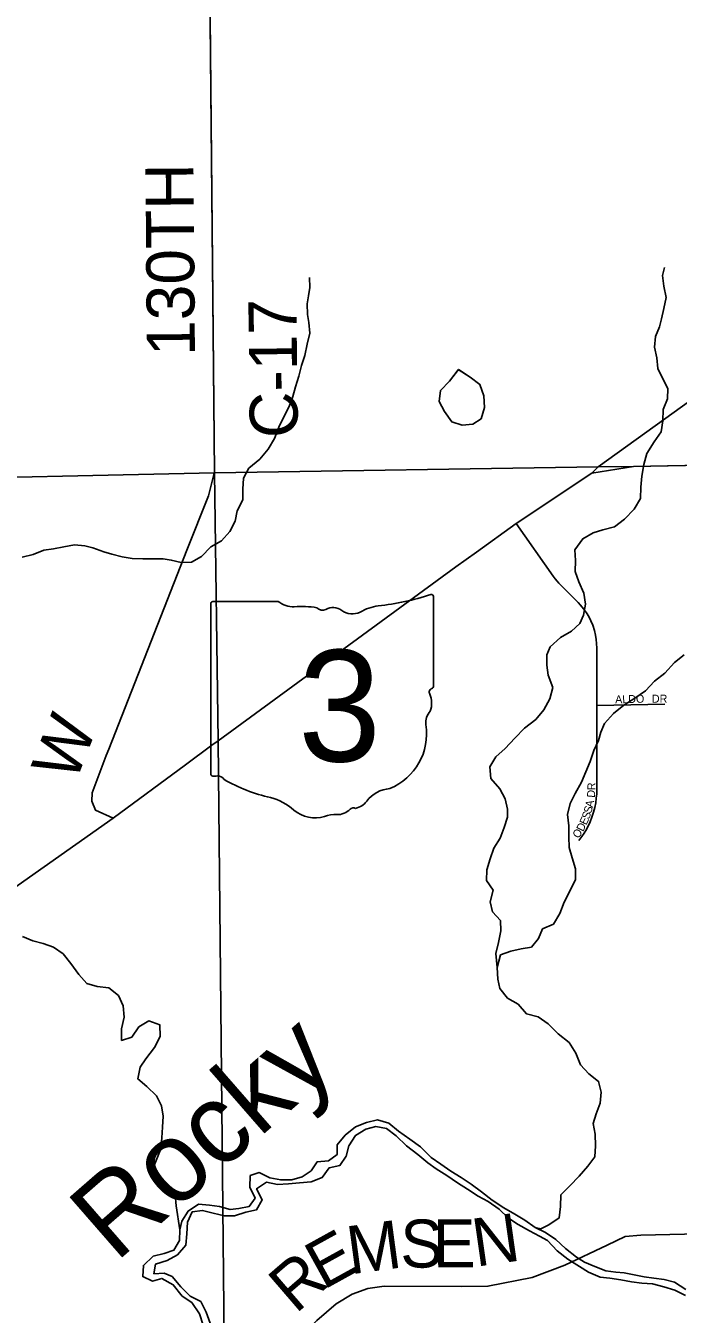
# Model space of a CAD drawing. Extents: x 1985906 to 2277390, y 930619 to 1324581.
# Drawn here: x 2164180 to 2168256, y 1161815 to 1169867 of the extents above; entities that cross this region are included whole.
import ezdxf

# ---------------------------------------------------------------- set-up
doc = ezdxf.new("R2010")
doc.units = 0
for name, color, linetype in [('GM_X_County_Road', 7, 'Continuous'), ('GM_X_County_Road_Text', 7, 'Continuous'), ('GM_X_Minor_Lake', 7, 'Continuous'), ('GM_X_Minor_River', 7, 'Continuous'), ('GM_X_Minor_River_Text', 7, 'Continuous'), ('GM_X_State_Location', 7, 'Continuous'), ('GM_X_State_Route', 7, 'Continuous'), ('GM_X_State_Shield', 7, 'Continuous'), ('GM_X_Township', 7, 'Continuous'), ('GM_X_Township_Subdivision', 7, 'Continuous'), ('GM_X_Township_Subdivision_Text', 7, 'Continuous')]:
    doc.layers.add(name, color=color, linetype=linetype)

msp = doc.modelspace()

# ---------------------------------------------------------------- linework, layer by layer
at = {"layer": 'GM_X_County_Road'}
for points in [[(2165355.1, 1167062.2), (2165357.7, 1167072.5), (2165311.4, 1172058.3)], [(2164682.8, 1165307.1), (2164697.7, 1165346.5), (2165185, 1166591), (2165321.7, 1166929), (2165355.1, 1167062.2)], [(2164725.5, 1164915.1), (2164615.1, 1164965.6), (2164592.7, 1165021.5), (2164594.2, 1165073.6), (2164682.8, 1165307.1)], [(2165390.9, 1161223.2), (2165422.6, 1161230.6), (2165500.2, 1161273.1), (2165669.9, 1161442.2), (2165997.2, 1161775.9), (2166119, 1161880.5), (2166218.9, 1161940.9), (2166316.8, 1161975.2), (2166418.8, 1161989.6), (2166899.1, 1161986.9), (2167067.2, 1161989.4), (2167343.2, 1162044.3), (2167547.1, 1162121), (2167812.9, 1162246), (2167924.8, 1162300.5), (2168022.9, 1162308.8), (2168931.3, 1162329.3), (2170798.3, 1162338.5), (2172821.3, 1162362.2), (2173711.4, 1162372.2), (2173731.2, 1162372.4)]]:
    msp.add_lwpolyline(points, dxfattribs=at)
at = {"layer": 'GM_X_Minor_Lake'}
for points in [[(2166883, 1167719.6), (2166826.9, 1167646.6), (2166770, 1167587.5), (2166763.2, 1167519.3), (2166796.3, 1167455.7), (2166841.3, 1167392.4), (2166905.6, 1167371.5)], [(2166881.5, 1167717.7), (2166826.9, 1167646.6), (2166770, 1167587.5), (2166763.2, 1167519.3), (2166796.3, 1167455.7), (2166841.3, 1167392.4), (2166905.6, 1167371.5)], [(2166905.6, 1167371.5), (2166973.4, 1167376.7), (2167024.7, 1167411.7), (2167045.5, 1167482.1), (2167042.2, 1167554.2), (2167017, 1167625.9), (2166956.2, 1167670.9), (2166882.2, 1167720.1)], [(2166905.6, 1167371.5), (2166973.4, 1167376.7), (2167024.7, 1167411.7), (2167045.5, 1167482.1), (2167042.2, 1167554.2), (2167017, 1167625.9), (2166956.2, 1167670.9), (2166883, 1167719.6)]]:
    msp.add_lwpolyline(points, dxfattribs=at)
at = {"layer": 'GM_X_Minor_River'}
for points in [[(2167125.1, 1163981.7), (2167115.5, 1164069.7), (2167132.3, 1164138.1), (2167147, 1164210.5), (2167145.9, 1164274.6), (2167095, 1164329.8), (2167081.9, 1164391.6), (2167100.6, 1164464.1), (2167057.6, 1164525.4), (2167060.4, 1164591.6), (2167081.2, 1164660.1), (2167104, 1164726.6), (2167142.8, 1164789.3), (2167167.6, 1164855.9), (2167188.4, 1164920.3), (2167189.5, 1164970.5), (2167174.4, 1165036.3), (2167141.4, 1165097.8), (2167086.3, 1165163), (2167079, 1165234.9), (2167115.9, 1165297.7), (2167174.9, 1165350.8), (2167235.6, 1165416), (2167296.5, 1165477.1), (2167365.4, 1165532.4), (2167416.3, 1165591.4), (2167453, 1165660.2), (2167471.7, 1165732.6), (2167444.4, 1165808.3), (2167435.3, 1165872.2), (2167434.2, 1165936.3), (2167455.3, 1165986.8), (2167520.2, 1166044), (2167589.4, 1166083.3), (2167640.4, 1166132.2), (2167663.5, 1166184.7), (2167676.3, 1166253.1), (2167667.1, 1166321), (2167635.9, 1166392.6), (2167612.8, 1166456.3), (2167613.6, 1166524.4), (2167610.4, 1166592.5), (2167659.1, 1166661.4), (2167724.3, 1166698.7), (2167785.9, 1166717.8), (2167857.5, 1166735), (2167920.6, 1166784.2), (2167981.4, 1166845.4), (2168020.2, 1166912.2), (2168022.9, 1166984.3), (2168029.7, 1167052.6), (2168040.4, 1167124.9), (2168059.2, 1167193.3), (2168105.8, 1167266.3), (2168148.6, 1167329.1), (2168159.4, 1167397.4), (2168162.1, 1167469.6), (2168188.9, 1167536.2), (2168191.8, 1167600.4), (2168160.8, 1167659.9), (2168129.7, 1167725.5), (2168122.5, 1167791.5), (2168107.4, 1167859.3), (2168114.2, 1167925.6), (2168139.1, 1167986.1), (2168152.2, 1168036.4), (2168167, 1168100.8), (2168179.8, 1168169.1), (2168166.6, 1168239), (2168157.4, 1168307), (2168170.5, 1168357.3)], [(2164157.9, 1166546.1), (2164225.5, 1166563.3), (2164292.9, 1166590.6), (2164352.7, 1166597.6), (2164416.4, 1166610.8), (2164484.1, 1166624), (2164548.1, 1166617.1), (2164598.3, 1166603.9), (2164666.6, 1166579.1), (2164716.8, 1166565.9), (2164781, 1166549), (2164845.1, 1166538.1), (2164911.1, 1166535.3), (2164971, 1166536.3), (2165038.9, 1166535.5), (2165088.9, 1166528.4), (2165151.1, 1166513.4), (2165215, 1166514.5), (2165278.3, 1166549.7), (2165335.1, 1166610.8), (2165402.4, 1166648), (2165455.3, 1166707.1), (2165488.1, 1166771.7), (2165501, 1166836.1), (2165535.7, 1166904.8), (2165536.5, 1166970.9), (2165539.3, 1167039.1), (2165574.2, 1167101.8), (2165641.1, 1167159.1), (2165693.9, 1167222.1), (2165734.6, 1167288.9), (2165761.4, 1167359.5), (2165792.2, 1167424.2), (2165825, 1167488.8), (2165847.9, 1167551.3), (2165864.8, 1167611.8), (2165885.6, 1167678.2), (2165902.4, 1167744.6), (2165923.3, 1167807.1), (2165938, 1167877.5), (2165954.8, 1167945.9), (2165947.6, 1168011.9), (2165940.7, 1168063.9), (2165937.5, 1168129.9), (2165946.6, 1168180.2), (2165953.7, 1168232.4), (2165952.6, 1168294.5)], [(2167125.1, 1163981.7), (2167145.7, 1164060.2), (2167211.2, 1164083.4), (2167274.8, 1164098.6), (2167338.6, 1164107.7), (2167383.5, 1164162.6), (2167408.4, 1164223.1), (2167475.8, 1164252.3), (2167516.6, 1164319.1), (2167543.3, 1164389.7), (2167580, 1164462.5), (2167614.7, 1164531.2), (2167613.5, 1164599.3), (2167594.3, 1164667), (2167575.2, 1164730.8), (2167572, 1164798.9), (2167572.8, 1164867), (2167563.6, 1164938.9), (2167580.4, 1165007.3), (2167613.2, 1165070), (2167651.9, 1165140.8), (2167705.6, 1165269.9), (2167728.3, 1165338.5), (2167757.2, 1165401.1), (2167772.2, 1165453.4), (2167795.3, 1165505.9), (2167852.1, 1165569), (2167917, 1165622.2), (2167984.2, 1165665.5), (2168051.3, 1165710.7), (2168108.1, 1165771.8), (2168173.2, 1165821), (2168231.9, 1165888.2), (2168293, 1165935.3)], [(2164159.7, 1164176.2), (2164224.1, 1164149.3), (2164288.3, 1164132.4), (2164352.6, 1164109.5), (2164413.3, 1164066.5), (2164460.3, 1164007.2), (2164511.4, 1163938), (2164560.4, 1163880.8), (2164626.6, 1163863.9), (2164698.6, 1163855.1), (2164759.4, 1163806.1), (2164788.5, 1163742.5), (2164793.8, 1163670.5), (2164777.1, 1163598.1), (2164778.3, 1163526), (2164841.9, 1163545.2), (2164886.7, 1163610), (2164947.9, 1163649.2), (2165016.3, 1163624.3), (2165019.6, 1163550.3), (2164984.8, 1163481.6), (2164930.2, 1163410.5), (2164895.1, 1163357.8), (2164880.4, 1163285.4), (2164935.2, 1163238.3), (2164996.2, 1163179.3), (2165027.2, 1163117.7), (2165038.4, 1163051.8), (2165033.6, 1162983.6), (2165028.7, 1162917.4), (2165023.9, 1162849.2), (2164993.3, 1162774.6), (2164964.6, 1162702), (2165001.6, 1162642.5), (2165064, 1162617.6), (2165112.9, 1162562.3), (2165120.1, 1162492.3), (2165142.7, 1162342.5)], [(2167361.4, 1162357.3), (2167397.4, 1162349.2), (2167447.1, 1162372.8), (2167512.2, 1162416.1), (2167520.9, 1162488.3), (2167523.6, 1162560.5), (2167578.5, 1162617.5), (2167637.4, 1162676.6), (2167692.2, 1162739.7), (2167735.1, 1162798.6), (2167739.9, 1162866.7), (2167736.6, 1162940.8), (2167725.5, 1163006.7), (2167742.4, 1163067.1), (2167769.2, 1163133.7), (2167774, 1163201.8), (2167758.8, 1163269.7), (2167698, 1163316.7), (2167645.1, 1163373.9), (2167615.9, 1163445.5), (2167574.7, 1163512.9), (2167505.9, 1163567.7), (2167442.9, 1163628.7), (2167380.2, 1163673.7), (2167307.9, 1163692.5), (2167257, 1163751.7), (2167190.4, 1163790.6), (2167141.4, 1163849.8), (2167128.3, 1163909.7), (2167125.1, 1163981.7)], [(2168303, 1161969.2), (2168232.3, 1162014), (2168168.1, 1162030.9), (2168104, 1162039.8), (2168044, 1162048.8), (2167979.8, 1162061.7), (2167917.7, 1162072.6), (2167865.7, 1162077.7), (2167803.6, 1162086.6), (2167735.2, 1162113.5), (2167670.8, 1162140.4), (2167620.4, 1162171.6), (2167551.5, 1162224.4), (2167490.6, 1162281.5), (2167425.9, 1162324.4), (2167361.4, 1162357.3), (2167298.7, 1162402.3), (2167234.2, 1162439.2), (2167167.5, 1162480.1), (2167092.8, 1162526.9), (2167028, 1162579.8), (2166963.2, 1162626.8), (2166900.5, 1162669.8), (2166836, 1162708.7), (2166773.3, 1162751.7), (2166712.6, 1162794.7), (2166645.5, 1162861.6), (2166578.8, 1162908.5), (2166508, 1162959.3), (2166447.2, 1163008.4), (2166376.9, 1163029.2), (2166309.3, 1163012), (2166239.9, 1162986.7), (2166174.9, 1162933.5), (2166126, 1162872.5), (2166125.1, 1162812.4), (2166071.9, 1162773.4), (2166000.1, 1162766.2), (2165963.1, 1162711.4), (2165905.9, 1162672.4), (2165842.3, 1162655.2), (2165772.4, 1162654), (2165704.2, 1162666.8), (2165637.8, 1162699.7), (2165582.2, 1162680.7), (2165579.4, 1162608.6), (2165612.6, 1162541), (2165575.6, 1162488.3), (2165509.9, 1162475.1), (2165456, 1162470.2), (2165389.8, 1162487.1), (2165327.8, 1162496), (2165259.7, 1162502.8), (2165194.6, 1162459.6), (2165153.8, 1162396.8), (2165142.7, 1162342.5), (2165139.9, 1162276.3), (2165105, 1162215.6), (2165043.5, 1162194.5), (2164975.9, 1162177.3), (2164915, 1162120.2), (2164910.2, 1162050), (2164970.7, 1162021), (2165030.3, 1162038.1), (2165100.9, 1161999.2), (2165156, 1161928.1), (2165216.7, 1161887.1), (2165265.8, 1161817.8), (2165287.1, 1161746.1)], [(2165330.8, 1161758.9), (2165307.6, 1161826.6), (2165272.5, 1161894.1), (2165206, 1161927), (2165149, 1161986.1), (2165093.9, 1162051.2), (2165043.7, 1162070.3), (2164979.8, 1162067.2), (2164990.7, 1162127.5), (2165062.2, 1162150.8), (2165127.5, 1162186), (2165180.4, 1162247), (2165185.1, 1162317.2), (2165189.8, 1162389.4), (2165218.7, 1162454), (2165284.4, 1162463.2), (2165350.6, 1162446.3), (2165420.8, 1162429.5), (2165484.7, 1162430.6), (2165554.2, 1162451.9), (2165621.9, 1162467.1), (2165656.7, 1162529.8), (2165621.5, 1162599.3), (2165682.7, 1162640.4), (2165752.9, 1162625.6), (2165820.7, 1162628.8), (2165890.5, 1162636), (2165962.3, 1162641.3), (2166031.8, 1162668.6), (2166074.6, 1162729.4), (2166142.3, 1162744.6), (2166181.2, 1162803.4), (2166198, 1162867.8), (2166238.8, 1162932.6), (2166304, 1162971.8), (2166367.7, 1162986.9), (2166433.8, 1162976.1), (2166494.5, 1162929.1), (2166557.5, 1162868.1), (2166628.4, 1162813.2), (2166691.2, 1162760.2), (2166743.8, 1162723.1), (2166810.5, 1162682.2), (2166877.2, 1162635.3), (2166939.8, 1162596.3), (2167006.5, 1162553.4), (2167069, 1162518.5), (2167137.7, 1162471.6), (2167194.7, 1162414.5), (2167255.3, 1162375.5), (2167325.9, 1162336.7), (2167388.4, 1162301.7), (2167438.8, 1162274.6), (2167499.8, 1162211.5), (2167566.7, 1162158.6), (2167695.9, 1162076.7), (2167768.4, 1162046), (2167828.4, 1162039), (2167896.5, 1162030.2), (2167964.6, 1162017.3), (2168028.7, 1162008.4), (2168094.6, 1162005.6), (2168166.9, 1161986.8), (2168235.2, 1161964), (2168301.7, 1161931.1)]]:
    msp.add_lwpolyline(points, dxfattribs=at)
at = {"layer": 'GM_X_State_Route'}
for points in [[(2167717.1, 1167070.3), (2167756.8, 1167110.4), (2168638.8, 1167745.7)], [(2167717.1, 1167070.3), (2167977.1, 1167113.9), (2168510.7, 1167123.8)], [(2166994.8, 1166578), (2167244.6, 1166756.3), (2167717.1, 1167070.3)], [(2165343.1, 1165370.4), (2165382.3, 1165399.2), (2166865.8, 1166485.8), (2166994.8, 1166578)], [(2165178.4, 1165249), (2165343.1, 1165370.4)], [(2163817.2, 1164256.6), (2164061.7, 1164446.4), (2164725.5, 1164915.1), (2165178.4, 1165249)]]:
    msp.add_lwpolyline(points, dxfattribs=at)
at = {"layer": 'GM_X_State_Shield'}
for p, q in [((2166727.6, 1165743.3), (2166727.6, 1166296)), ((2165335.5, 1166251.7), (2165335.5, 1165195)), ((2165756.9, 1166269.8), (2165349.2, 1166269.8)), ((2166727.5, 1165743.4), (2166727.6, 1165743.3))]:
    msp.add_line(p, q, dxfattribs=at)
for centre, radius, start, end in [((2166231.7, 1167710.4), 1476.4, 275.84447, 288.90645), ((2166712.2, 1166298.3), 15.5, 351.86209, 97.738), ((2165351.4, 1166253.9), 16.1, 98.1301, 188.1301), ((2165854, 1166392.5), 156.4, 231.61951, 271.11188), ((2165905.8, 1165676.6), 561.6, 80.48669, 94.98827), ((2166033.3, 1166259.4), 45.1, 219.79206, 297.10237), ((2166099.6, 1166137.3), 93.8, 54.46668, 119.14113), ((2166420, 1165947.1), 297, 97.34618, 120.76885), ((2166220.7, 1166304.8), 112.9, 233.85621, 294.82819), ((2166711.1, 1165741.2), 16.6, 289.60381, 7.73413), ((2166724, 1165702.7), 24, 107.94398, 210.33697), ((2166571.4, 1165632.8), 144, 340.03296, 23.64957), ((2166783.1, 1165512), 104.8, 136.8065, 186.92959), ((2166314.4, 1165441.7), 369.3, 292.30889, 8.98584), ((2165351.5, 1165192.7), 16.3, 171.95839, 258.30661), ((2165354, 1165300.8), 124.2, 267.33899, 280.60386), ((2165379.4, 1165134.1), 44.8, 29.74838, 93.27175), ((2165944.7, 1166083.4), 1066.1, 240.41292, 257.1985), ((2166470.1, 1164898.4), 202.2, 94.40312, 142.57675), ((2165626.8, 1164720.3), 333.6, 47.18416, 75.83597), ((2166213.9, 1165092.6), 119.3, 282.87319, 323.27711), ((2165987.6, 1165128.8), 211.7, 230.70037, 286.29184), ((2166109.9, 1164763.5), 173.9, 85.69512, 111.20995), ((2166125.4, 1165049.7), 112.8, 268.77702, 315.54927), ((2166227.4, 1164947.4), 31.8, 65.75173, 132.64842)]:
    msp.add_arc(centre, radius, start, end, dxfattribs=at)
at = {"layer": 'GM_X_Township'}
for points in [[(2171016.3, 1167170.2), (2167977.1, 1167113.9), (2167756.8, 1167110.4), (2165357.7, 1167072.5), (2165310.8, 1172112), (2165283.9, 1176268.5), (2165274.1, 1177959.3), (2165260.7, 1179184.2), (2165250.5, 1180497.8), (2165207.3, 1185923.9), (2165199.5, 1186468.8), (2165186.7, 1187204.7), (2165169.1, 1188815.1), (2165155.4, 1190893.2), (2165121.1, 1192860.3), (2165105.9, 1193377.9), (2165085.8, 1194318.7), (2167773.4, 1194381.3), (2169109.9, 1194412.4)], [(2165310.8, 1172112), (2165357.7, 1167072.5), (2163267.4, 1167027.3), (2159268.3, 1166940.7), (2154462.4, 1166836.7), (2149729, 1166734.2), (2144629.8, 1166623.8), (2139668.5, 1166493.7), (2139656.8, 1167688.3), (2139644.7, 1169748.4), (2139611.5, 1172078.9)], [(2168310.4, 1143281.3), (2168137.3, 1143273.8), (2165573.1, 1143254.9), (2165492.6, 1150411.1), (2165484.7, 1152262.1), (2165479, 1152728.9), (2165479.2, 1155198), (2165422.7, 1161230.6), (2165382.3, 1165399.2), (2165357.7, 1167072.5), (2167756.8, 1167110.4), (2167977.1, 1167113.9), (2171016.3, 1167170.2)], [(2139668.5, 1166493.7), (2144629.8, 1166623.8), (2149729, 1166734.2), (2154462.4, 1166836.7), (2159268.3, 1166940.7), (2163267.4, 1167027.3), (2165357.7, 1167072.5), (2165382.3, 1165399.2), (2165422.7, 1161230.6), (2165479.2, 1155198), (2165479, 1152728.9), (2165484.7, 1152262.1), (2165492.6, 1150411.1)]]:
    msp.add_lwpolyline(points, dxfattribs=at)
at = {"layer": 'GM_X_Township_Subdivision'}
for points in [[(2167635, 1164775.5), (2167654.2, 1164800.7), (2167668.2, 1164821.3), (2167678.6, 1164838.3), (2167692.6, 1164864), (2167706, 1164892.5), (2167717.1, 1164920.5), (2167727.6, 1164952.7), (2167735.1, 1164982.4), (2167740.6, 1165010.6), (2167744.4, 1165039), (2167746.6, 1165067.7), (2167747.1, 1165090.8), (2167747.2, 1165619.5), (2167747.3, 1165977.6), (2167746.5, 1166006.5), (2167744.1, 1166031.4), (2167739.8, 1166058), (2167732.7, 1166087.9), (2167721.6, 1166121.8), (2167710.6, 1166148.1), (2167696.9, 1166175.3), (2167682.4, 1166199.2), (2167664.8, 1166224.1), (2167646, 1166246.8), (2167630.2, 1166263.6), (2167520.7, 1166373.2), (2167510.1, 1166384), (2167498.7, 1166396.7), (2167487.4, 1166410.5), (2167474, 1166428.5), (2167244.6, 1166756.3)], [(2167747.2, 1165619.5), (2168171.5, 1165626.7)]]:
    msp.add_lwpolyline(points, dxfattribs=at)

# ---------------------------------------------------------------- texts
at = {"layer": 'GM_X_County_Road_Text'}
for s, rotation, p in [('130TH', 90.46556, (2165236.8, 1167804.3)), ('C-17', 90.68576, (2165880.4, 1167292.3)), ('W', 68.59847, (2164488.1, 1165128.8)), ('N', 8.10503, (2166992.2, 1162111)), ('M', 7.67564, (2166207.5, 1162063.4)), ('S', 0.09978, (2166519.8, 1162106.1)), ('E', 0.3097, (2166723.4, 1162106.5)), ('E', 28.89434, (2166038.8, 1161964.1)), ('R', 40.70713, (2165865.4, 1161812.7))]:
    msp.add_text(s, height=300, rotation=rotation, dxfattribs=at).set_placement(p)
at = {"layer": 'GM_X_Minor_River_Text'}
msp.add_text('Rocky', height=500.19, rotation=41.07333, dxfattribs=at).set_placement((2164740.2, 1162133.3))
at = {"layer": 'GM_X_State_Location'}
for s in ['s', 'r']:
    msp.add_text(s, height=1, dxfattribs=at).set_placement((2166015.8, 1165653.1))
msp.add_text('3', height=1, rotation=0.00001, dxfattribs=at).set_placement((2165865.2, 1165580.3))
at = {"layer": 'GM_X_State_Shield'}
msp.add_text('3', height=696.1, dxfattribs=at).set_placement((2165881.4, 1165269.5))
at = {"layer": 'GM_X_Township_Subdivision_Text'}
for s, rotation, p in [('ALDO', 1.46794, (2167862.6, 1165632.3)), ('DR', 0.00001, (2168091.6, 1165636.6)), ('D', 84.90228, (2167734.6, 1165041.3)), ('R', 89.55463, (2167738.7, 1165089.6)), ('A', 77.98402, (2167722.3, 1164978.8)), ('E', 65.08053, (2167681.7, 1164868.3)), ('S', 69.97405, (2167698.3, 1164904.6)), ('S', 73.74499, (2167711.5, 1164941.1)), ('O', 54.64271, (2167631.5, 1164784.5)), ('D', 63.38439, (2167661.3, 1164827.5))]:
    msp.add_text(s, height=50, rotation=rotation, dxfattribs=at).set_placement(p)

doc.saveas('drawing.dxf')
